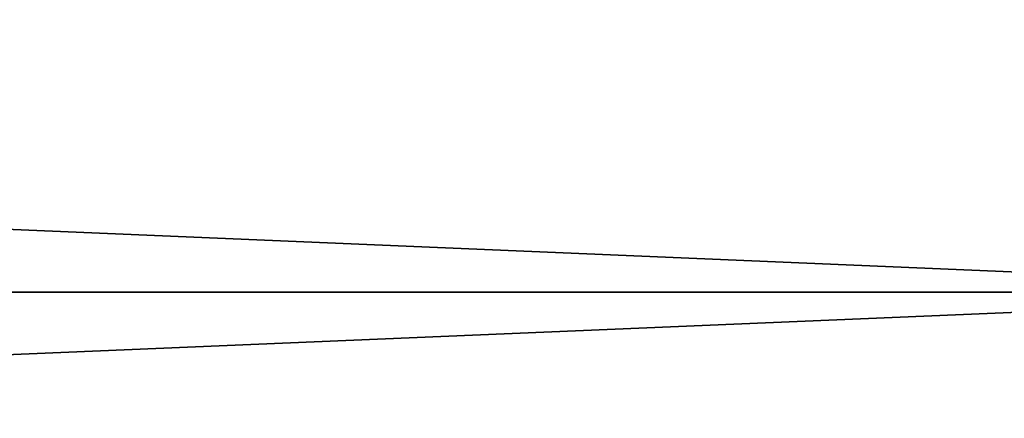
# Model space of a CAD drawing. Extents: x -252 to 252, y -10 to 685.
# Tile 632 of 656: x -115.63 to -111.87, y 625.02 to 626.54. Entities that reach past the tile are written whole.
import ezdxf

# ---------------------------------------------------------------- set-up
doc = ezdxf.new("R2010")
doc.units = 0
doc.header["$LTSCALE"] = 65.369103
doc.layers.add('3905', color=7, linetype='CONTINUOUS')
doc.layers.add('3906', color=7, linetype='CONTINUOUS')

msp = doc.modelspace()

# ---------------------------------------------------------------- linework, layer by layer
at = {"layer": '3905', "color": 7, "linetype": 'CONTINUOUS'}
for points in [[(-110, 625.5, -11), (-210, 629.7095, -10.1627), (-110, 631, -9.5263), (-110, 625.5, -11)], [(-210, 629.7095, 10.1627), (-210, 625.5, 11), (-110, 631, 9.5263), (-210, 629.7095, 10.1627)], [(-110, 631, 9.5263), (-210, 625.5, 11), (-110, 625.5, 11), (-110, 631, 9.5263)], [(-210, 625.5, -11), (-210, 629.7095, -10.1627), (-110, 625.5, -11), (-210, 625.5, -11)]]:
    msp.add_3dface(points, dxfattribs=at)
at = {"layer": '3906', "color": 7, "linetype": 'CONTINUOUS'}
for points in [[(-210, 625.5, 11), (-210, 621.2905, 10.1627), (-110, 625.5, 11), (-210, 625.5, 11)], [(-210, 621.2905, -10.1627), (-210, 625.5, -11), (-110, 620, -9.5263), (-210, 621.2905, -10.1627)], [(-210, 625.5, -11), (-110, 625.5, -11), (-110, 620, -9.5263), (-210, 625.5, -11)], [(-110, 625.5, 11), (-210, 621.2905, 10.1627), (-110, 620, 9.5263), (-110, 625.5, 11)]]:
    msp.add_3dface(points, dxfattribs=at)

doc.saveas('drawing.dxf')
